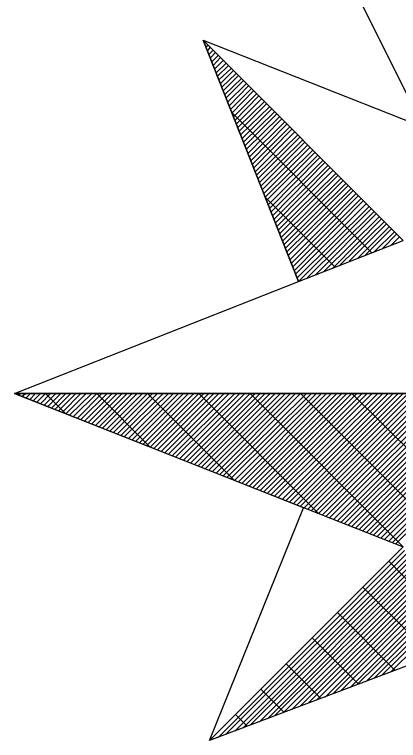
# Model space of a CAD drawing. Extents: x -729889 to -691139, y -995431 to -974354.
# Drawn here: x -726183.554 to -726182.63, y -978352.159 to -978350.411 of the extents above; entities that cross this region are included whole.
import ezdxf

# ---------------------------------------------------------------- set-up
doc = ezdxf.new("R2010")
doc.units = 0
for name, color, linetype in [('Skutečně zaměřené kabelové vedení', 7, 'Continuous'), ('Svítidlo vestavné a přisazené venkovní', 7, 'Continuous'), ('Světelný bod se zemním svítidlem', 7, 'Continuous')]:
    doc.layers.add(name, color=color, linetype=linetype)

# ---------------------------------------------------------------- blocks, each defined once
blk = doc.blocks.new('Světlo')
at = {"layer": 'Světelný bod se zemním svítidlem'}
for p, q in [((-0.3687, 0.3687), (-0.8504, 0.8504)), ((-0.8504, 0.8504), (-0.6209, 0.2696)), ((-0.6209, 0.2696), (-0.8504, 0.8504)), ((-0.8504, 0.8504), (-0.2957, 0.6313)), ((-0.3687, 0.3687), (-0.8504, 0.8504)), ((-0.847, 0.8435), (-0.8452, 0.8452)), ((-0.8435, 0.8348), (-0.8383, 0.8383)), ((-0.84, 0.8243), (-0.833, 0.833)), ((-0.8365, 0.8157), (-0.8261, 0.8261)), ((-0.833, 0.807), (-0.8209, 0.8209)), ((-0.8296, 0.7983), (-0.8139, 0.8139)), ((-0.8261, 0.7896), (-0.8087, 0.8087)), ((-0.8226, 0.7809), (-0.8017, 0.8017)), ((-0.8191, 0.7722), (-0.7948, 0.7948)), ((-0.8157, 0.7635), (-0.7896, 0.7896)), ((-0.8122, 0.7548), (-0.7826, 0.7826)), ((-0.8087, 0.7461), (-0.7774, 0.7774)), ((-0.8052, 0.7374), (-0.7704, 0.7704)), ((-0.8017, 0.7287), (-0.7652, 0.7652)), ((-0.7983, 0.72), (-0.7583, 0.7583)), ((-0.7948, 0.7113), (-0.753, 0.753)), ((-0.7913, 0.7009), (-0.7461, 0.7461)), ((-0.7878, 0.6922), (-0.7409, 0.7409)), ((-0.7843, 0.6835), (-0.7339, 0.7339)), ((-0.7809, 0.6748), (-0.7287, 0.7287)), ((-0.7774, 0.6661), (-0.7217, 0.7217)), ((-0.7739, 0.6574), (-0.7165, 0.7165)), ((-0.7704, 0.6487), (-0.7096, 0.7096)), ((-0.767, 0.64), (-0.7026, 0.7026)), ((-0.7635, 0.6313), (-0.6974, 0.6974)), ((-0.76, 0.6226), (-0.6904, 0.6904)), ((-0.7565, 0.6139), (-0.6852, 0.6852)), ((-0.4452, 0.3391), (-0.7809, 0.6765)), ((-0.753, 0.6052), (-0.6783, 0.6783)), ((-0.7496, 0.5965), (-0.673, 0.673)), ((-0.7461, 0.5878), (-0.6661, 0.6661)), ((-0.7426, 0.5774), (-0.6609, 0.6609)), ((-0.7391, 0.5687), (-0.6539, 0.6539)), ((-0.7357, 0.56), (-0.6487, 0.6487)), ((-0.7322, 0.5513), (-0.6417, 0.6417)), ((-0.7287, 0.5426), (-0.6365, 0.6365)), ((-0.7252, 0.5339), (-0.6296, 0.6296)), ((-0.7217, 0.5252), (-0.6226, 0.6226)), ((-0.7183, 0.5165), (-0.6174, 0.6174)), ((-0.7148, 0.5078), (-0.6104, 0.6104)), ((-0.7113, 0.4991), (-0.6052, 0.6052)), ((-0.7078, 0.4904), (-0.5983, 0.5983)), ((-0.7043, 0.4817), (-0.593, 0.593)), ((-0.7009, 0.473), (-0.5861, 0.5861)), ((-0.6974, 0.4643), (-0.5809, 0.5809)), ((-0.6939, 0.4539), (-0.5739, 0.5739)), ((-0.6904, 0.4452), (-0.5687, 0.5687)), ((-0.687, 0.4365), (-0.5617, 0.5617)), ((-0.6835, 0.4278), (-0.5565, 0.5565)), ((-0.68, 0.4191), (-0.5496, 0.5496)), ((-0.6765, 0.4104), (-0.5443, 0.5443)), ((-0.673, 0.4017), (-0.5374, 0.5374)), ((-0.6696, 0.393), (-0.5304, 0.5304)), ((-0.6661, 0.3843), (-0.5252, 0.5252)), ((-0.6626, 0.3757), (-0.5183, 0.5183)), ((-0.6591, 0.367), (-0.513, 0.513)), ((-0.6557, 0.3583), (-0.5061, 0.5061)), ((-0.6522, 0.3496), (-0.5009, 0.5009)), ((-0.6487, 0.3409), (-0.4939, 0.4939)), ((-0.5322, 0.3043), (-0.7009, 0.473)), ((-0.6452, 0.3322), (-0.4887, 0.4887)), ((-0.6417, 0.3217), (-0.4817, 0.4817)), ((-0.6383, 0.313), (-0.4765, 0.4765)), ((-0.6348, 0.3043), (-0.4696, 0.4696)), ((-0.6313, 0.2957), (-0.4643, 0.4643)), ((-0.6278, 0.287), (-0.4574, 0.4574)), ((-0.6243, 0.2783), (-0.4504, 0.4504)), ((-0.6209, 0.2696), (-0.4452, 0.4452)), ((-0.6, 0.2783), (-0.4383, 0.4383)), ((-0.5809, 0.2852), (-0.433, 0.433)), ((-0.56, 0.2939), (-0.4261, 0.4261)), ((-0.5391, 0.3009), (-0.4209, 0.4209)), ((-0.52, 0.3096), (-0.4139, 0.4139)), ((-0.4991, 0.3183), (-0.4087, 0.4087)), ((-0.4783, 0.3252), (-0.4017, 0.4017)), ((-0.4591, 0.3339), (-0.3965, 0.3965)), ((-0.4383, 0.3409), (-0.3896, 0.3896)), ((-0.4174, 0.3496), (-0.3843, 0.3843)), ((-0.6209, 0.2696), (-0.3687, 0.3687)), ((-0.3965, 0.3583), (-0.3774, 0.3774)), ((-1.3043, 0), (-0.6209, 0.2696)), ((-1.3043, 0), (-0.3687, -0.3687)), ((0, 0), (-1.3043, 0)), ((-0.6087, -0.2748), (-1.3043, 0)), ((-1.3043, 0), (1.3043, 0)), ((-1.3043, 0), (-1.3043, 0)), ((-1.2957, -0.0035), (-1.2904, 0)), ((-1.287, -0.007), (-1.2783, 0)), ((-1.2765, -0.0104), (-1.2661, 0)), ((-1.2678, -0.0139), (-1.2539, 0)), ((-1.2591, -0.0174), (-1.2417, 0)), ((-1.2504, -0.0209), (-1.2296, 0)), ((-1.2417, -0.0243), (-1.2174, 0)), ((-1.233, -0.0278), (-1.2052, 0)), ((-1.1809, -0.0487), (-1.2296, 0)), ((-1.2243, -0.0313), (-1.193, 0)), ((-1.2157, -0.0348), (-1.1809, 0)), ((-1.207, -0.0383), (-1.1687, 0)), ((-1.1983, -0.0417), (-1.1565, 0)), ((-1.1896, -0.0452), (-1.1443, 0)), ((-1.1809, -0.0487), (-1.1322, 0)), ((-1.1722, -0.0522), (-1.1183, 0)), ((-1.1635, -0.0557), (-1.1061, 0)), ((-1.153, -0.0591), (-1.0939, 0)), ((-1.1443, -0.0626), (-1.0817, 0)), ((-1.1357, -0.0661), (-1.0696, 0)), ((-1.127, -0.0696), (-1.0574, 0)), ((-1.1183, -0.073), (-1.0452, 0)), ((-1.1096, -0.0765), (-1.033, 0)), ((-0.9774, -0.1287), (-1.1061, 0)), ((-1.1009, -0.08), (-1.0209, 0)), ((-1.0922, -0.0835), (-1.0087, 0)), ((-1.0835, -0.087), (-0.9965, 0)), ((-1.0748, -0.0904), (-0.9843, 0)), ((-1.0661, -0.0939), (-0.9722, 0)), ((-1.0574, -0.0974), (-0.96, 0)), ((-1.0487, -0.1009), (-0.9461, 0)), ((-1.04, -0.1043), (-0.9339, 0)), ((-1.0296, -0.1078), (-0.9217, 0)), ((-1.0209, -0.1113), (-0.9096, 0)), ((-1.0122, -0.1148), (-0.8974, 0)), ((-1.0035, -0.1183), (-0.8852, 0)), ((-0.9948, -0.1217), (-0.873, 0)), ((-0.9861, -0.1252), (-0.8609, 0)), ((-0.7757, -0.2087), (-0.9843, 0)), ((-0.9774, -0.1287), (-0.8487, 0)), ((-0.9687, -0.1322), (-0.8365, 0)), ((-0.96, -0.1357), (-0.8243, 0)), ((-0.9513, -0.1391), (-0.8122, 0)), ((-0.9426, -0.1426), (-0.8, 0)), ((-0.9339, -0.1461), (-0.7878, 0)), ((-0.9252, -0.1496), (-0.7739, 0)), ((-0.9165, -0.153), (-0.7617, 0)), ((-0.9061, -0.1565), (-0.7496, 0)), ((-0.8974, -0.16), (-0.7374, 0)), ((-0.8887, -0.1635), (-0.7252, 0)), ((-0.88, -0.167), (-0.713, 0)), ((-0.8713, -0.1704), (-0.7009, 0)), ((-0.8626, -0.1739), (-0.6887, 0)), ((-0.5722, -0.2887), (-0.8609, 0)), ((-0.8539, -0.1774), (-0.6765, 0)), ((-0.8452, -0.1809), (-0.6643, 0)), ((-0.8365, -0.1843), (-0.6522, 0)), ((-0.8278, -0.1878), (-0.64, 0)), ((-0.8191, -0.1913), (-0.6278, 0)), ((-0.8104, -0.1948), (-0.6157, 0)), ((-0.8017, -0.1983), (-0.6017, 0)), ((-0.793, -0.2017), (-0.5896, 0)), ((-0.7843, -0.2052), (-0.5774, 0)), ((-0.7739, -0.2087), (-0.5652, 0)), ((-0.7652, -0.2122), (-0.553, 0)), ((-0.7565, -0.2157), (-0.5409, 0)), ((-0.7478, -0.2191), (-0.5287, 0)), ((-0.7391, -0.2226), (-0.5165, 0)), ((-0.3687, -0.3687), (-0.7374, 0)), ((-0.7304, -0.2261), (-0.5043, 0)), ((-0.7217, -0.2296), (-0.4922, 0)), ((-0.713, -0.233), (-0.48, 0)), ((-0.7043, -0.2365), (-0.4678, 0)), ((-0.6957, -0.24), (-0.4557, 0)), ((-0.687, -0.2435), (-0.4435, 0)), ((-0.6783, -0.247), (-0.4296, 0)), ((-0.6696, -0.2504), (-0.4174, 0)), ((-0.6591, -0.2539), (-0.4052, 0)), ((-0.6504, -0.2574), (-0.393, 0)), ((-0.6417, -0.2609), (-0.3809, 0)), ((-0.633, -0.2643), (-0.3687, 0)), ((-0.6243, -0.2678), (-0.3565, 0)), ((-0.6157, -0.2713), (-0.3443, 0)), ((-0.3078, -0.3078), (-0.6157, 0)), ((-0.607, -0.2748), (-0.3322, 0)), ((-0.5983, -0.2783), (-0.32, 0)), ((-0.5896, -0.2817), (-0.3078, 0)), ((-0.5809, -0.2852), (-0.2957, 0)), ((-0.5722, -0.2887), (-0.2835, 0)), ((-0.5635, -0.2922), (-0.2713, 0)), ((-0.5548, -0.2957), (-0.2574, 0)), ((-0.5461, -0.2991), (-0.2452, 0)), ((-0.5357, -0.3026), (-0.233, 0)), ((-0.527, -0.3061), (-0.2209, 0)), ((-0.5183, -0.3096), (-0.2087, 0)), ((-0.5096, -0.313), (-0.1965, 0)), ((-0.5009, -0.3165), (-0.1843, 0)), ((-0.4922, -0.32), (-0.1722, 0)), ((-0.2452, -0.2452), (-0.4922, 0)), ((-0.4835, -0.3235), (-0.16, 0)), ((-0.4748, -0.327), (-0.1478, 0)), ((-0.4661, -0.3304), (-0.1357, 0)), ((-0.4574, -0.3339), (-0.1235, 0)), ((-0.4487, -0.3374), (-0.1113, 0)), ((-0.44, -0.3409), (-0.0991, 0)), ((-0.4313, -0.3443), (-0.0852, 0)), ((-0.4226, -0.3478), (-0.073, 0)), ((-0.4139, -0.3513), (-0.0609, 0)), ((-0.4035, -0.3548), (-0.0487, 0)), ((-0.3948, -0.3583), (-0.0365, 0)), ((-0.3861, -0.3617), (-0.0243, 0)), ((-0.8348, -0.8348), (-0.6087, -0.2748)), ((-0.3687, -0.3687), (-0.8348, -0.8348)), ((-0.3687, -0.3687), (-0.8348, -0.8348)), ((-0.8348, -0.8348), (-0.3687, -0.3687)), ((-0.8139, -0.8278), (-0.3652, -0.3774)), ((-0.7948, -0.8191), (-0.3617, -0.3861)), ((-0.7739, -0.8122), (-0.3583, -0.3965)), ((-0.7548, -0.8052), (-0.3548, -0.4052)), ((-0.7357, -0.7965), (-0.3513, -0.4139)), ((-0.3235, -0.4852), (-0.4035, -0.4035)), ((-0.7148, -0.7896), (-0.3478, -0.4226)), ((-0.6957, -0.7826), (-0.3443, -0.4313)), ((-0.6765, -0.7739), (-0.3409, -0.44)), ((-0.6557, -0.767), (-0.3374, -0.4487)), ((-0.6365, -0.76), (-0.3339, -0.4574)), ((-0.6157, -0.7513), (-0.3304, -0.4661)), ((-0.2991, -0.6313), (-0.4661, -0.4661)), ((-0.5965, -0.7443), (-0.327, -0.4748)), ((-0.5774, -0.7374), (-0.3235, -0.4835)), ((-0.5565, -0.7304), (-0.32, -0.4922)), ((-0.5374, -0.7217), (-0.3165, -0.5009)), ((-0.5183, -0.7148), (-0.313, -0.5113)), ((-0.4974, -0.7078), (-0.3096, -0.52)), ((-0.3878, -0.6661), (-0.527, -0.527)), ((-0.4783, -0.6991), (-0.3061, -0.5287)), ((-0.4574, -0.6922), (-0.3026, -0.5374)), ((-0.4383, -0.6852), (-0.2991, -0.5461)), ((-0.4191, -0.6765), (-0.2957, -0.5548)), ((-0.3983, -0.6696), (-0.2922, -0.5635)), ((-0.4765, -0.6991), (-0.5878, -0.5878)), ((-0.2696, -0.6209), (-0.8348, -0.8348)), ((-0.567, -0.7339), (-0.6504, -0.6504)), ((-0.6557, -0.767), (-0.7113, -0.7113)), ((-0.7443, -0.8), (-0.7722, -0.7722))]:
    blk.add_line(p, q, dxfattribs=at)

msp = doc.modelspace()

# ---------------------------------------------------------------- linework, layer by layer
at = {"layer": 'Skutečně zaměřené kabelové vedení'}
msp.add_lwpolyline([(-726168.1815, -978335.5121), (-726165.2634, -978341.1322), (-726183.0393, -978349.7436), (-726182.2493, -978351.3237)], dxfattribs=at)

# ---------------------------------------------------------------- block references
at = {"layer": 'Svítidlo vestavné a přisazené venkovní', "xscale": 1.0005800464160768, "yscale": 1.0005800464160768}
msp.add_blockref('Světlo', (-726182.2493, -978351.3237), dxfattribs=at)

doc.saveas('drawing.dxf')
